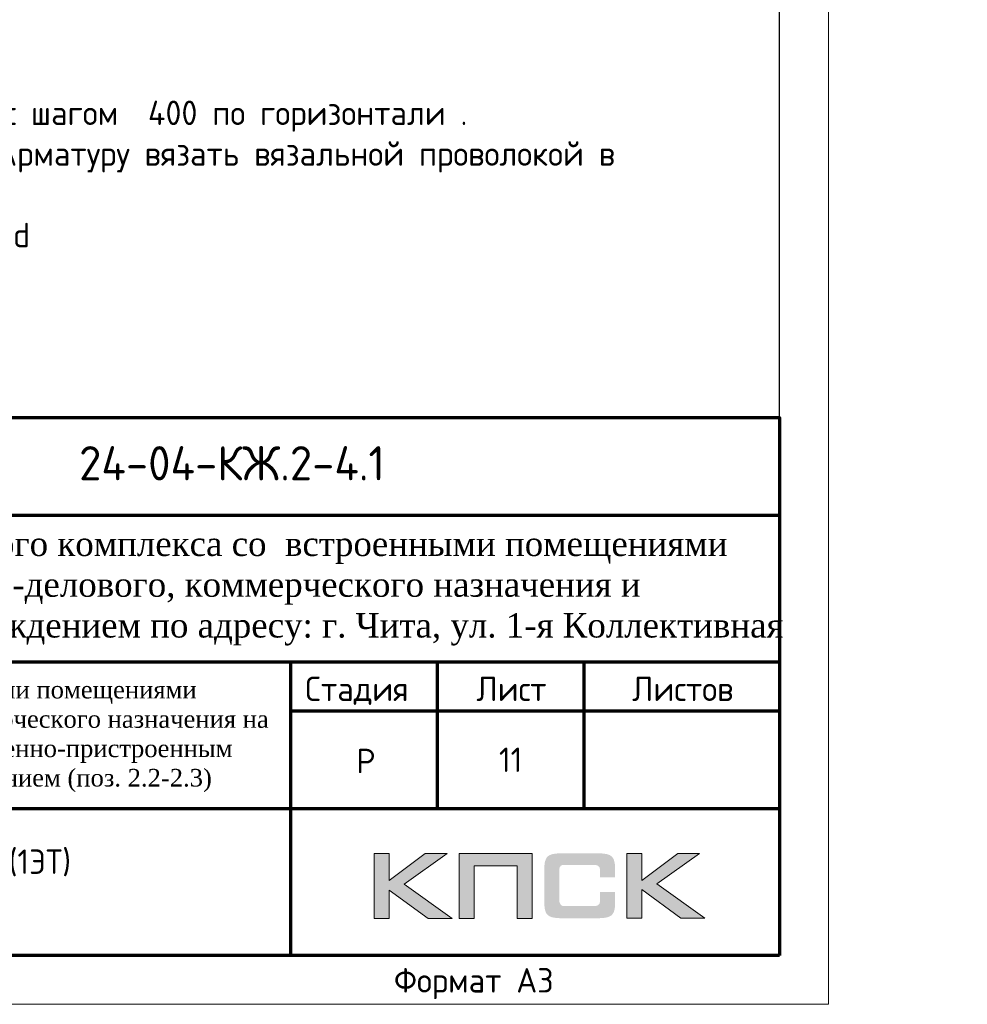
# Model space of a CAD drawing. Header units: millimetres. Extents: x 263826 to 1718326, y -423071 to 70137.
# Tile 429 of 486: x 937982 to 947672, y -140171 to -130106. Entities that reach past the tile are written whole.
import ezdxf
from ezdxf.enums import TextEntityAlignment as Align

# ---------------------------------------------------------------- set-up
doc = ezdxf.new("R2010")
doc.units = ezdxf.units.MM
for name, color, linetype in [('PDF7_Text', 7, 'Continuous'), ('Рамка печать', 7, 'Continuous'), ('ТОЛСТЫЕ_ОСНОВНЫЕ', 6, 'Continuous')]:
    doc.layers.add(name, color=color, linetype=linetype)
for name, color, linetype, lineweight in [('Каркасы ригель', 3, 'Continuous', 0), ('размер', 1, 'Continuous', 25), ('Рамка', 7, 'Continuous', 70), ('Текст', 7, 'Continuous', 25), ('ТОНКИЕ', 7, 'Continuous', 9)]:
    doc.layers.add(name, color=color, linetype=linetype, lineweight=lineweight)
doc.styles.add('GOST-2.304_Type-B', font='GOST_Common.ttf')
doc.styles.add('PDF Times New Roman', font='times.ttf')
doc.styles.add('style1', font='GOST_Common.ttf', dxfattribs={"height": 500})
doc.styles.add('ГОСТ', font='GOST_Common.ttf')

# ---------------------------------------------------------------- blocks, each defined once
blk = doc.blocks.new('штамп кж1.1')
at = {"layer": 'Рамка печать', "lineweight": 20}
h = blk.add_hatch(color=0, dxfattribs=at)
h.paths.add_polyline_path([(419458, -85094), (419234, -85094), (418867, -85370), (418867, -85094), (418712, -85094), (418712, -85757), (418867, -85757), (418867, -85466), (419264, -85757), (419512, -85757), (419019, -85406)])
h.paths.add_polyline_path([(419737, -85219), (420175, -85219), (420175, -85757), (420329, -85757), (420329, -85094), (420165, -85094), (419583, -85094), (419583, -85251), (419583, -85757), (419737, -85757)])
h.paths.add_polyline_path([(421451, -85091), (421295, -85091), (421295, -85754), (421451, -85754), (421451, -85462), (421847, -85754), (422095, -85754), (421602, -85403), (422041, -85091), (421818, -85091), (421451, -85367)])
blk.add_hatch(color=204, dxfattribs=at).paths.add_polyline_path([(421166, -85165), (421164, -85157), (421161, -85151), (421158, -85145), (421154, -85139), (421151, -85134), (421147, -85129), (421143, -85124), (421139, -85120), (421133, -85117), (421128, -85113), (421122, -85109), (421115, -85107), (421108, -85104), (421100, -85101), (421093, -85099), (421075, -85096), (421056, -85093), (421035, -85092), (421012, -85091), (420617, -85091), (420594, -85092), (420573, -85093), (420553, -85096), (420536, -85099), (420528, -85102), (420521, -85104), (420514, -85107), (420508, -85110), (420502, -85113), (420496, -85117), (420491, -85120), (420486, -85124), (420482, -85129), (420478, -85134), (420474, -85139), (420471, -85145), (420468, -85151), (420466, -85158), (420463, -85165), (420461, -85172), (420457, -85188), (420455, -85206), (420453, -85226), (420453, -85248), (420453, -85596), (420453, -85618), (420455, -85638), (420457, -85656), (420461, -85673), (420463, -85680), (420466, -85687), (420468, -85694), (420471, -85700), (420474, -85705), (420478, -85711), (420482, -85716), (420486, -85720), (420491, -85725), (420496, -85728), (420502, -85731), (420508, -85735), (420514, -85738), (420521, -85740), (420528, -85743), (420536, -85745), (420553, -85749), (420573, -85751), (420594, -85753), (420617, -85754), (421012, -85754), (421035, -85753), (421056, -85752), (421075, -85749), (421092, -85746), (421100, -85743), (421108, -85741), (421115, -85738), (421122, -85735), (421128, -85732), (421133, -85728), (421139, -85725), (421143, -85720), (421147, -85716), (421151, -85711), (421154, -85706), (421158, -85700), (421161, -85694), (421164, -85688), (421166, -85680), (421169, -85673), (421172, -85656), (421175, -85639), (421176, -85618), (421177, -85596), (421177, -85487), (421022, -85487), (421022, -85576), (421022, -85582), (421021, -85588), (421020, -85594), (421019, -85599), (421017, -85604), (421015, -85608), (421012, -85612), (421008, -85616), (421005, -85619), (421001, -85622), (420996, -85624), (420991, -85626), (420987, -85627), (420981, -85628), (420974, -85628), (420968, -85629), (420649, -85629), (420644, -85628), (420639, -85628), (420635, -85626), (420631, -85624), (420627, -85621), (420624, -85618), (420620, -85615), (420617, -85611), (420615, -85607), (420613, -85603), (420611, -85598), (420609, -85593), (420607, -85584), (420607, -85574), (420607, -85256), (420607, -85250), (420607, -85245), (420609, -85240), (420610, -85235), (420611, -85231), (420613, -85228), (420616, -85225), (420619, -85221), (420622, -85218), (420626, -85216), (420630, -85214), (420634, -85212), (420639, -85211), (420643, -85210), (420649, -85210), (420654, -85210), (420968, -85210), (420974, -85210), (420981, -85210), (420986, -85212), (420991, -85213), (420996, -85215), (421000, -85217), (421004, -85220), (421008, -85223), (421011, -85227), (421014, -85231), (421017, -85235), (421019, -85240), (421020, -85245), (421021, -85250), (421022, -85257), (421022, -85263), (421022, -85336), (421177, -85336), (421177, -85248), (421176, -85226), (421175, -85206), (421172, -85188), (421168, -85172)])
at = {"layer": 'Рамка', "color": 7}
for p, q in [((410858, -81634), (422858, -81634)), ((404358, -83134), (422858, -83134)), ((419358, -83134), (419358, -84634)), ((420858, -83134), (420858, -84634)), ((417858, -83634), (422858, -83634)), ((417858, -83634), (422858, -83634)), ((410858, -84634), (422858, -84634))]:
    blk.add_line(p, q, dxfattribs=at)
at = {"layer": 'Рамка'}
blk.add_line((417858, -83134), (417858, -86134), dxfattribs=at)
blk.add_lwpolyline([(422858, -86134), (404358, -86134), (404358, -80634), (422858, -80634)], close=True, dxfattribs=at)
at = {"layer": 'Рамка печать', "color": 0, "lineweight": 20}
for points in [[(418712, -85757), (418712, -85094), (418867, -85094), (418867, -85370), (419234, -85094), (419458, -85094), (419019, -85406), (419512, -85757), (419264, -85757), (418867, -85466), (418867, -85757), (418712, -85757)], [(419737, -85757), (419737, -85219), (420175, -85219), (420175, -85757), (420329, -85757), (420329, -85094), (420165, -85094), (419583, -85094), (419583, -85251), (419583, -85757), (419737, -85757)], [(421295, -85754), (421295, -85091), (421451, -85091), (421451, -85367), (421818, -85091), (422041, -85091), (421602, -85403), (422095, -85754), (421847, -85754), (421451, -85462), (421451, -85754), (421295, -85754)]]:
    blk.add_lwpolyline(points, close=True, dxfattribs=at)
at = {"layer": 'PDF7_Text', "insert": (410912, -84467), "char_height": 180, "width": 6881.02, "attachment_point": 7, "style": 'PDF Times New Roman'}
blk.add_mtext('\\pi1015.18152;Жилой дом со встроенными помещениями \\P\\pi311.27381;общественно-делового и коммерческого назначения на \\P\\pi667.38051;первом этаже здания и встроенно-пристроенным \\P\\pi874.76335;поликлиническим учреждением (поз. 2.2-2.3)', dxfattribs=at)
at = {"layer": 'Текст', "color": 7, "style": 'ГОСТ'}
blk.add_text('24-04-КЖ.2-4.1', height=350, dxfattribs=at).set_placement((417259, -81103), align=Align.MIDDLE_CENTER)
for s, p in [('Стадия', (418009, -83534)), ('Лист', (419758, -83534)), ('Листов', (421350, -83534)), ('Р', (418530, -84272))]:
    blk.add_text(s, height=250, dxfattribs=at).set_placement(p)
at = {"layer": 'Текст', "color": 7, "insert": (411117, -81801), "char_height": 250, "attachment_point": 1, "style": 'ГОСТ'}
blk.add_mtext_dynamic_manual_height_columns('\\pi594.35517;{\\fTimes New Roman|b0|i0|c204|p18;\\C256;Строительство жилого комплекса со  встроенными помещениями \\P\\pi1441.86779;общественного-делового, коммерческого назначения и \\P\\pi41.3631;поликлиническим учреждением по адресу: г. Чита, ул. 1-я Коллективная}', width=11543.07, gutter_width=12.5, heights=[0], dxfattribs=at)
blk = doc.blocks.new('*U46')
at = {"layer": 'ТОЛСТЫЕ_ОСНОВНЫЕ', "color": 6}
blk.add_lwpolyline([(20, 5), (415, 5), (415, 292), (20, 292)], close=True, dxfattribs=at)
at = {"layer": 'ТОНКИЕ'}
blk.add_lwpolyline([(0, 0), (420, 0), (420, 297), (0, 297)], close=True, dxfattribs=at)
at = {"layer": 'Текст', "style": 'style1'}
blk.add_text('Формат А3', height=2.5, dxfattribs=at).set_placement((375.57, 1.2))
blk = doc.blocks.new('*T2492')
at = {"layer": 'Каркасы ригель', "color": 0, "linetype": 'ByBlock', "lineweight": -2, "transparency": 16777216}
for p, q in [((0, 0), (1500, 0)), ((0, -1000), (1500, -1000))]:
    blk.add_line(p, q, dxfattribs=at)
at = {"layer": 'Каркасы ригель', "color": 0, "linetype": 'ByBlock', "lineweight": 50, "transparency": 16777216}
for p, q in [((0, 0), (0, -1000)), ((1500, 0), (1500, -1000))]:
    blk.add_line(p, q, dxfattribs=at)
at = {"layer": 'Каркасы ригель', "color": 0, "linetype": 'Continuous', "lineweight": 0, "transparency": 16777216, "insert": (750, -500), "char_height": 250, "width": 1000, "attachment_point": 5, "style": 'ГОСТ'}
blk.add_mtext('11', dxfattribs=at)

msp = doc.modelspace()

# ---------------------------------------------------------------- block references
at = {"xscale": 100, "yscale": 100, "zscale": 100}
msp.add_blockref('*U46', (904252.04047, -140171.46392), dxfattribs=at)
msp.add_blockref('*T2492', (942252.04047, -137171.46392))
at = {"layer": 'размер'}
for p in [(522893.71601, -53537.24258), (206903.30356, -53568.49652, 3100), (251949.41622, -53568.49652, 3100), (386772.76955, -53568.49652, 3100), (477895.14991, -53738.20886), (296861.80983, -53769.4628, 3100), (341774.20345, -53769.4628, 3100), (433578.08002, -53769.4628, 3100)]:
    msp.add_blockref('штамп кж1.1', p, dxfattribs=at)

# ---------------------------------------------------------------- texts
at = {"ltscale": 100, "char_height": 250, "width": 17398.1240905, "attachment_point": 1, "style": 'GOST-2.304_Type-B'}
for s, insert in [('\\pi-750,l750,t750,5000;1.^IОбщие примечания см. лист 1\\P2.^IШпильки поз.3 устанавливать с шагом 400 по вертикали и с шагом  400 по горизонтали .\\P3.^IАрмирование пилонов  выполнять отдельными стержнями. Арматуру вязать вязальной проволокой в каждом пересечении.\\P{\\C7;4.^IДиаметр оправки стержня при d<20мм - 5d, при d≥20мм - 8d}', (791628.68474, -130547.39802, 3100)), ('\\pi-750,l750,t750,5000;1.^IОбщие примечания см. лист 1\\P2.^IШпильки поз.3 устанавливать с шагом 400 по вертикали и с шагом  400 по горизонтали .\\P3.^IАрмирование пилонов  выполнять отдельными стержнями. Арматуру вязать вязальной проволокой в каждом пересечении.\\P{\\C7;4.^IДиаметр оправки стержня при d<20мм - 5d, при d≥20мм - 8d}', (927749.63121, -130516.14408)), ('\\pi-750,l750,t750,5000;1.^IОбщие примечания см. лист 1\\P2.^IШпильки поз.3 устанавливать с шагом 400 по вертикали и с шагом  400 по горизонтали .\\P3.^IАрмирование пилонов  выполнять отдельными стержнями. Арматуру вязать вязальной проволокой в каждом пересечении.\\P{\\C7;4.^IДиаметр оправки стержня при d<20мм - 5d, при d≥20мм - 8d}', (838433.99521, -130748.36431, 3100)), ('\\pi-750,l750,t750,5000;1.^IОбщие примечания см. лист 1\\P2.^IШпильки поз.3 устанавливать с шагом 400 по вертикали и с шагом  400 по горизонтали.\\P3.^IАрмирование пилонов  выполнять отдельными стержнями. Арматуру вязать вязальной проволокой в каждом пересечении.', (882008.30767, -132467.30565))]:
    msp.add_mtext(s, dxfattribs=dict(at, insert=insert))
at = {"layer": 'Текст', "color": 7, "char_height": 250, "attachment_point": 1, "style": 'ГОСТ'}
for s, insert in [('\\pi3500;\\P\\pi2444.69697;Общие данные{\\H1.83333x; }', (448515.39525, -137998.86693)), ('\\pi3500;{\\C256;\\P\\pi2376.89394;Пилон П10 (1ЭТ)}', (933752.04047, -138171.46392)), ('\\pi3500;{\\C256;\\P\\pi2464.39394;Пилон П1 (1ЭТ)}', (527547.93827, -138202.71786, 3100)), ('\\pi3500;{\\C256;\\P\\pi2439.39394;Пилон П2 (1ЭТ)}', (572654.78314, -138202.71786, 3100)), ('\\pi3500;{\\C256;\\P\\pi2482.19697;Пилон П3(1ЭТ)}', (617761.62801, -138202.71786, 3100)), ('\\pi3500;{\\C256;\\P\\pi2469.69697;Пилон П4(1ЭТ)}', (662807.74067, -138202.71786, 3100)), ('\\pi3500;{\\C256;\\P\\pi2439.39394;Пилон П7 (1ЭТ)}', (797631.09401, -138202.71786, 3100)), ('\\pi3500;{\\C256;\\P\\pi2439.39394;Пилон П9 (1ЭТ) }', (888753.47436, -138372.43021)), ('\\pi3500;{\\C256;\\P\\pi2439.39394;Пилон П5 (1ЭТ) }', (707720.13429, -138549.9473, 3100)), ('\\pi3500;{\\C256;\\P\\pi2439.39394;Пилон П6 (1ЭТ) }', (752632.5279, -138549.9473, 3100)), ('\\pi3500;{\\C256;\\P\\pi2439.39394;Пилон П8 (1ЭТ) }', (844436.40447, -138549.9473, 3100))]:
    msp.add_mtext_dynamic_manual_height_columns(s, width=7000, gutter_width=12.5, heights=[1500], dxfattribs=dict(at, insert=insert))

doc.saveas('drawing.dxf')
